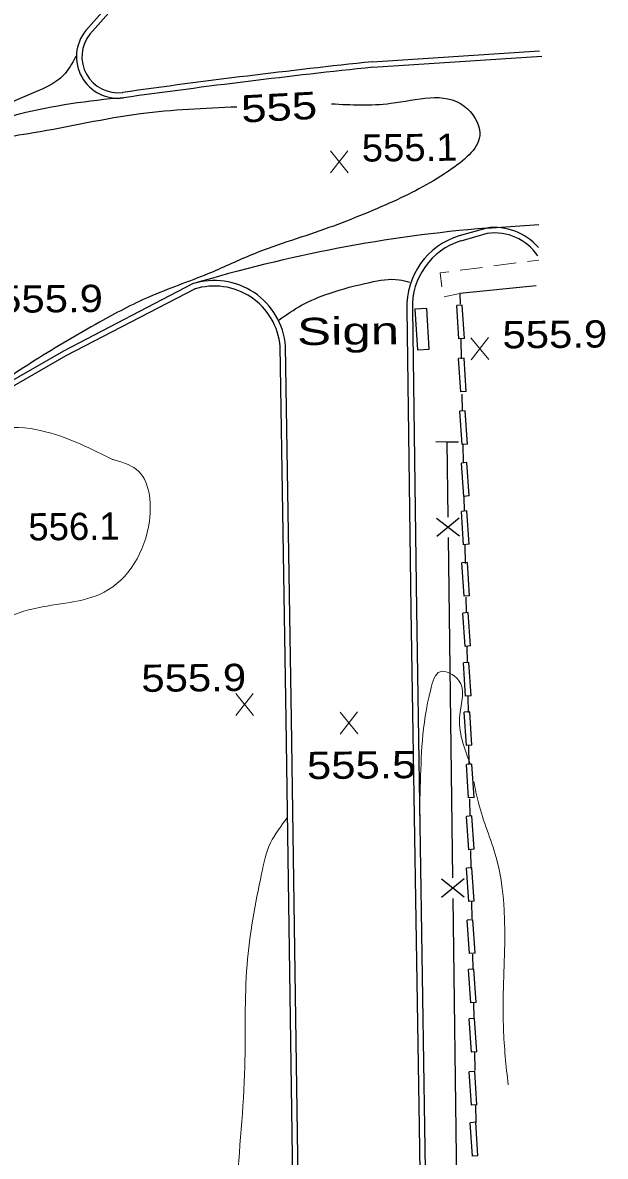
# Model space of a CAD drawing. Extents: x 2361708 to 2370558, y 6977955 to 6991887.
# Drawn here: x 2366883.9 to 2366986.5, y 6984725.2 to 6984925 of the extents above; entities that cross this region are included whole.
import ezdxf
from ezdxf.enums import TextEntityAlignment as Align

# ---------------------------------------------------------------- set-up
doc = ezdxf.new("R2010")
doc.units = 0
doc.header["$LTSCALE"] = 1.9
for name, color, linetype, lineweight in [('13', 7, 'Continuous', 13), ('17', 7, 'Continuous', 25), ('2', 7, 'Continuous', 25), ('20', 7, 'Continuous', 25), ('31', 7, 'Continuous', 13), ('35', 7, 'Continuous', 13)]:
    doc.layers.add(name, color=color, linetype=linetype, lineweight=lineweight)

msp = doc.modelspace()

# ---------------------------------------------------------------- linework, layer by layer
at = {"layer": '13'}
for p, q in [((2366970.819, 6984882.684), (2366966.854, 6984882.166)), ((2366974.795, 6984883.202), (2366972.807, 6984882.943)), ((2366964.867, 6984881.907), (2366960.902, 6984881.39)), ((2366958.126, 6984876.723), (2366960.891, 6984877.28))]:
    msp.add_line(p, q, dxfattribs=at)
msp.add_lwpolyline([(2366958.914, 6984881.131), (2366957.406, 6984880.926), (2366957.709, 6984878.469)], dxfattribs=at)
at = {"layer": '17'}
for p, q in [((2366958.805, 6984837.898), (2366958.629, 6984851.186)), ((2366960.817, 6984834.517), (2366956.777, 6984837.668)), ((2366960.777, 6984837.717), (2366956.818, 6984834.469)), ((2366959.651, 6984774.303), (2366958.85, 6984834.298)), ((2366961.612, 6984774.131), (2366957.653, 6984770.874)), ((2366961.653, 6984770.932), (2366957.613, 6984774.073)), ((2366960.486, 6984710.708), (2366959.695, 6984770.703))]:
    msp.add_line(p, q, dxfattribs=at)
msp.add_lwpolyline([(2366956.628, 6984851.218), (2366958.629, 6984851.186), (2366960.629, 6984851.156)], dxfattribs=at)
at = {"layer": '2'}
for p, q in [((2366945.501, 6984918.145), (2366974.934, 6984920.086)), ((2366945.56, 6984917.185), (2366975.303, 6984919.149)), ((2366965.601, 6984888.845), (2366960.764, 6984887.479)), ((2366965.601, 6984888.845), (2366974.795, 6984889.472)), ((2366965.859, 6984887.917), (2366961.022, 6984886.551)), ((2366961.28, 6984875.263), (2366960.32, 6984875.194)), ((2366960.716, 6984869.318), (2366960.32, 6984875.194)), ((2366961.676, 6984869.386), (2366961.28, 6984875.263)), ((2366961.676, 6984869.386), (2366960.716, 6984869.318)), ((2366961.047, 6984869.271), (2366961.11, 6984865.791)), ((2366961.619, 6984865.906), (2366960.66, 6984865.837)), ((2366961.055, 6984859.96), (2366960.66, 6984865.837)), ((2366962.015, 6984860.029), (2366961.619, 6984865.906)), ((2366962.015, 6984860.029), (2366961.055, 6984859.96)), ((2366961.23, 6984859.542), (2366961.288, 6984856.562)), ((2366961.817, 6984856.617), (2366960.858, 6984856.548)), ((2366961.254, 6984850.672), (2366960.858, 6984856.548)), ((2366962.213, 6984850.74), (2366961.817, 6984856.617)), ((2366962.213, 6984850.74), (2366961.254, 6984850.672)), ((2366961.405, 6984850.613), (2366961.464, 6984847.484)), ((2366962.114, 6984847.5), (2366961.155, 6984847.43)), ((2366961.55, 6984841.554), (2366961.155, 6984847.43)), ((2366962.51, 6984841.623), (2366962.114, 6984847.5)), ((2366962.51, 6984841.623), (2366961.55, 6984841.554)), ((2366961.582, 6984841.465), (2366961.626, 6984838.915)), ((2366962.105, 6984838.979), (2366961.146, 6984838.91)), ((2366961.542, 6984833.034), (2366961.146, 6984838.91)), ((2366962.501, 6984833.103), (2366962.105, 6984838.979)), ((2366962.501, 6984833.103), (2366961.542, 6984833.034)), ((2366961.743, 6984832.966), (2366961.803, 6984829.696)), ((2366962.192, 6984829.9), (2366961.232, 6984829.83)), ((2366961.628, 6984823.954), (2366961.232, 6984829.83)), ((2366962.587, 6984824.023), (2366962.192, 6984829.9)), ((2366962.587, 6984824.023), (2366961.628, 6984823.954)), ((2366961.919, 6984823.817), (2366961.975, 6984821.127)), ((2366962.356, 6984821.06), (2366961.396, 6984820.992)), ((2366961.792, 6984815.115), (2366961.396, 6984820.992)), ((2366962.752, 6984815.184), (2366962.356, 6984821.06)), ((2366962.752, 6984815.184), (2366961.792, 6984815.115)), ((2366962.082, 6984815.168), (2366962.139, 6984812.268)), ((2366962.449, 6984812.291), (2366961.49, 6984812.222)), ((2366961.886, 6984806.346), (2366961.49, 6984812.222)), ((2366962.845, 6984806.415), (2366962.449, 6984812.291)), ((2366962.845, 6984806.415), (2366961.886, 6984806.346)), ((2366962.256, 6984806.309), (2366962.313, 6984803.48)), ((2366962.612, 6984803.602), (2366961.652, 6984803.534)), ((2366962.048, 6984797.657), (2366961.652, 6984803.534)), ((2366963.008, 6984797.726), (2366962.612, 6984803.602)), ((2366963.008, 6984797.726), (2366962.048, 6984797.657)), ((2366962.419, 6984797.6), (2366962.48, 6984794.33)), ((2366962.98, 6984794.375), (2366962.02, 6984794.306)), ((2366962.417, 6984788.43), (2366962.02, 6984794.306)), ((2366963.376, 6984788.499), (2366962.98, 6984794.375)), ((2366963.376, 6984788.499), (2366962.417, 6984788.43)), ((2366962.598, 6984788.231), (2366962.657, 6984785.182)), ((2366963.007, 6984785.225), (2366962.048, 6984785.156)), ((2366962.443, 6984779.279), (2366962.048, 6984785.156)), ((2366963.403, 6984779.349), (2366963.007, 6984785.225)), ((2366963.403, 6984779.349), (2366962.443, 6984779.279)), ((2366962.775, 6984779.153), (2366962.834, 6984776.103)), ((2366962.994, 6984776.085), (2366962.035, 6984776.016)), ((2366962.43, 6984770.139), (2366962.035, 6984776.016)), ((2366963.39, 6984770.208), (2366962.994, 6984776.085)), ((2366963.39, 6984770.208), (2366962.43, 6984770.139)), ((2366962.95, 6984770.154), (2366963.009, 6984767.105)), ((2366963.151, 6984766.936), (2366962.191, 6984766.867)), ((2366962.587, 6984760.99), (2366962.191, 6984766.867)), ((2366963.547, 6984761.059), (2366963.151, 6984766.936)), ((2366963.547, 6984761.059), (2366962.587, 6984760.99)), ((2366963.129, 6984760.855), (2366963.185, 6984758.166)), ((2366963.344, 6984758.237), (2366962.384, 6984758.168)), ((2366962.78, 6984752.292), (2366962.384, 6984758.168)), ((2366963.74, 6984752.361), (2366963.344, 6984758.237)), ((2366963.74, 6984752.361), (2366962.78, 6984752.292)), ((2366963.29, 6984752.357), (2366963.346, 6984749.597)), ((2366963.477, 6984749.538), (2366962.517, 6984749.469)), ((2366962.913, 6984743.592), (2366962.517, 6984749.469)), ((2366963.873, 6984743.661), (2366963.477, 6984749.538)), ((2366963.873, 6984743.661), (2366962.913, 6984743.592)), ((2366963.452, 6984743.717), (2366963.514, 6984740.378)), ((2366963.495, 6984740.218), (2366962.536, 6984740.149)), ((2366963.891, 6984734.341), (2366963.495, 6984740.218)), ((2366962.932, 6984734.272), (2366962.536, 6984740.149)), ((2366963.891, 6984734.341), (2366962.932, 6984734.272)), ((2366963.631, 6984734.349), (2366963.691, 6984731.229)), ((2366963.661, 6984731.239), (2366962.701, 6984731.17)), ((2366963.097, 6984725.293), (2366962.701, 6984731.17)), ((2366964.057, 6984725.362), (2366963.661, 6984731.239)), ((2366964.057, 6984725.362), (2366963.097, 6984725.293))]:
    msp.add_line(p, q, dxfattribs=at)
for points in [[(2366903.508, 6984938.206), (2366906.605, 6984935.356), (2366895.672, 6984923.001)], [(2366902.855, 6984937.5), (2366905.266, 6984935.283), (2366894.956, 6984923.634)], [(2366913.782, 6984878.981), (2366891.024, 6984867.164), (2366878.034, 6984859.68), (2366812.92, 6984828.209)], [(2366914.22, 6984878.125), (2366891.481, 6984866.318), (2366878.482, 6984858.834), (2366813.338, 6984827.343)], [(2366974.308, 6984878.647), (2366960.891, 6984877.28), (2366960.928, 6984875.44)], [(2366951.546, 6984874.55), (2366952.26, 6984821.595), (2366953.678, 6984730.423), (2366955.082, 6984638.643), (2366957.064, 6984556.407), (2366958.135, 6984517.486)], [(2366952.506, 6984874.559), (2366953.22, 6984821.604), (2366954.638, 6984730.443), (2366956.042, 6984638.662), (2366958.024, 6984556.437), (2366959.095, 6984517.515)], [(2366934.814, 6984550.056), (2366933.968, 6984625.271), (2366932.404, 6984721.221), (2366931.233, 6984802.273), (2366930.167, 6984868.027)], [(2366933.854, 6984550.047), (2366933.008, 6984625.262), (2366931.445, 6984721.202), (2366930.273, 6984802.254), (2366929.207, 6984868.007)]]:
    msp.add_lwpolyline(points, dxfattribs=at)
for centre, radius, start, end in [((2366900.638, 6984919.034), 7.311, 141.00609, 277.55505), ((2366900.638, 6984919.034), 6.351, 141.00609, 277.55505), ((2367079.895, 6983641.635), 1283.565, 96.01197, 97.99061), ((2367079.895, 6983641.635), 1282.605, 96.01197, 97.99061), ((2366910.396, 6984795.904), 116.216, 94.34112, 112.66685), ((2366986.758, 6984636.652), 253.078, 94.79544, 106.75929), ((2366966.995, 6984878.756), 10.185, 40.74222, 97.87096), ((2366964.578, 6984875.009), 13.04, 107.00869, 182.01714), ((2366964.578, 6984875.009), 12.08, 107.00869, 182.01714), ((2366966.995, 6984878.756), 9.225, 34.41508, 97.87096), ((2366917.616, 6984866.985), 12.594, 4.74564, 107.72308), ((2366917.616, 6984866.985), 11.634, 4.74564, 107.72308)]:
    msp.add_arc(centre, radius, start, end, dxfattribs=at)
at = {"layer": '20'}
msp.add_lwpolyline([(2366952.966, 6984874.554), (2366953.404, 6984867.387), (2366955.493, 6984867.518), (2366955.055, 6984874.684)], close=True, dxfattribs=at)
at = {"layer": '31'}
for p, q in [((2366941.177, 6984898.583), (2366938.06, 6984902.433)), ((2366938.097, 6984898.553), (2366941.14, 6984902.463)), ((2366965.952, 6984865.657), (2366962.835, 6984869.508)), ((2366962.872, 6984865.628), (2366965.914, 6984869.537)), ((2366924.506, 6984802.94), (2366921.389, 6984806.79)), ((2366921.426, 6984802.91), (2366924.469, 6984806.819)), ((2366942.878, 6984799.674), (2366939.762, 6984803.525)), ((2366939.798, 6984799.645), (2366942.841, 6984803.554))]:
    msp.add_line(p, q, dxfattribs=at)
at = {"layer": '31', "lineweight": 25}
for points in [[(2366893.229, 6984919.108), (2366890.971, 6984915.696), (2366886.706, 6984913.075), (2366880.244, 6984910.104), (2366874.614, 6984906.92), (2366870.094, 6984905.867), (2366868.518, 6984905.432)], [(2366938.261, 6984910.746), (2366948.741, 6984910.825), (2366961.646, 6984910.338), (2366964.412, 6984905.545), (2366959.521, 6984899.308), (2366949.165, 6984893.539), (2366937.031, 6984888.633), (2366923.865, 6984883.977), (2366916.475, 6984880.757), (2366906.054, 6984876.668), (2366897.376, 6984872.225), (2366886.058, 6984865.547), (2366875.605, 6984858.567)], [(2366862.163, 6984901.741), (2366872.146, 6984903.576), (2366885.747, 6984905.656), (2366904.626, 6984909.016), (2366921.575, 6984910.227)], [(2366929.043, 6984872.686), (2366932.999, 6984875.234), (2366937.859, 6984877.331), (2366945.021, 6984879.259), (2366950.207, 6984879.728), (2366952.021, 6984879.315)]]:
    msp.add_spline(points, degree=3, dxfattribs=at)
at = {"layer": '35'}
for points in [[(2366885.959, 6984949.53), (2366885.336, 6984945.633), (2366880.933, 6984940.722), (2366873.74, 6984937.843), (2366861.363, 6984933.295), (2366846.347, 6984927.482), (2366830.825, 6984928.664), (2366820.741, 6984926.898), (2366805.211, 6984919.48), (2366793.409, 6984909.187), (2366778.105, 6984892.66), (2366765.087, 6984882.926), (2366756.712, 6984877.166), (2366751.413, 6984868.625), (2366744.016, 6984863.045), (2366739.078, 6984860.627)], [(2366759.702, 6984807.831), (2366774.198, 6984812.499), (2366795.158, 6984818.95), (2366811.359, 6984824.133), (2366832.226, 6984828.712), (2366847.997, 6984836.053), (2366863.604, 6984843.822), (2366880.242, 6984853.571), (2366888.119, 6984852.886), (2366899.766, 6984847.996)], [(2366899.545, 6984848.084), (2366903.913, 6984846.285), (2366906.169, 6984837.207), (2366898.198, 6984824.67), (2366885.745, 6984821.751), (2366872.922, 6984816.809), (2366845.31, 6984810.516), (2366816.539, 6984800.072), (2366796.323, 6984784.789), (2366774.689, 6984770.362), (2366755.428, 6984749.308), (2366741.082, 6984725.82), (2366723.69, 6984699.583), (2366719.982, 6984690.977), (2366724.213, 6984669.907), (2366738.732, 6984665.835), (2366755.295, 6984662.502), (2366769.7, 6984662.049), (2366785.326, 6984660.458), (2366805.751, 6984658.912), (2366811.959, 6984652.941), (2366819.63, 6984647.564), (2366825.421, 6984639.129), (2366820.351, 6984636.99), (2366804.56, 6984635.94), (2366787.625, 6984630.088), (2366777.312, 6984635.56), (2366768.493, 6984644.897), (2366752.031, 6984646.08), (2366730.358, 6984645.254), (2366718.082, 6984644.737), (2366701.363, 6984639.338), (2366685.8, 6984631.159), (2366674.369, 6984621.77), (2366660.564, 6984619.028), (2366655.849, 6984614.253), (2366646.645, 6984606.185), (2366633.307, 6984598.678), (2366620.124, 6984597.882), (2366608.936, 6984593.326), (2366602.938, 6984585.769), (2366600.067, 6984578.451), (2366607.553, 6984573.702), (2366618.245, 6984571.433), (2366624.852, 6984570.716), (2366644.95, 6984577.348), (2366666.856, 6984595.737), (2366683.75, 6984600.718), (2366714.895, 6984609.735), (2366733.954, 6984610.997), (2366756.587, 6984606.602), (2366777.847, 6984603.624), (2366804.158, 6984600.424), (2366830.848, 6984596.418), (2366851.459, 6984591.184), (2366870.118, 6984588.161), (2366882.077, 6984590.425), (2366887.15, 6984594.404), (2366891.922, 6984605.75), (2366901.966, 6984607.486), (2366907.205, 6984601.235), (2366916.468, 6984596.803), (2366919.237, 6984601.12), (2366921.064, 6984609.857), (2366921.364, 6984627.671), (2366921.257, 6984643.191), (2366920.809, 6984668.168), (2366920.932, 6984692), (2366921.525, 6984718.967), (2366922.995, 6984741.062), (2366923.375, 6984759.006), (2366925.942, 6984775.052), (2366927.53, 6984780.487), (2366930.459, 6984784.875)], [(2366953.746, 6984785.307), (2366953.909, 6984790.219), (2366955.744, 6984807.587), (2366957.404, 6984810.653), (2366960.649, 6984809.164), (2366960.867, 6984803.046), (2366962.689, 6984794.422)], [(2366963.349, 6984791.309), (2366964.145, 6984787.536), (2366967.267, 6984777.905), (2366968.554, 6984747.776), (2366969.378, 6984737.864)]]:
    msp.add_spline(points, degree=3, dxfattribs=at)

# ---------------------------------------------------------------- texts
at = {"layer": '20', "width": 1.4}
msp.add_text('Sign', height=4.8, rotation=0.545, dxfattribs=at).set_placement((2366932.206, 6984868.196))
at = {"layer": '31', "width": 1.25}
msp.add_text(' 555 ', height=4.8, rotation=2.977, dxfattribs=at).set_placement((2366929.146, 6984907.76), align=Align.CENTER)
at = {"layer": '31'}
for s, width, p in [('555.1', 1.05, (2366943.618, 6984900.546)), ('555.9', 1.15, (2366879.539, 6984873.885)), ('555.9', 1.15, (2366968.393, 6984867.62)), ('555.9', 1.15, (2366904.776, 6984807.092)), ('555.5', 1.2, (2366933.943, 6984791.719))]:
    msp.add_text(s, height=4.8, rotation=0.545, dxfattribs=dict(at, width=width)).set_placement(p)
msp.add_text('556.1', height=4.8, rotation=0.545, dxfattribs=at).set_placement((2366884.881, 6984833.774))

doc.saveas('drawing.dxf')
